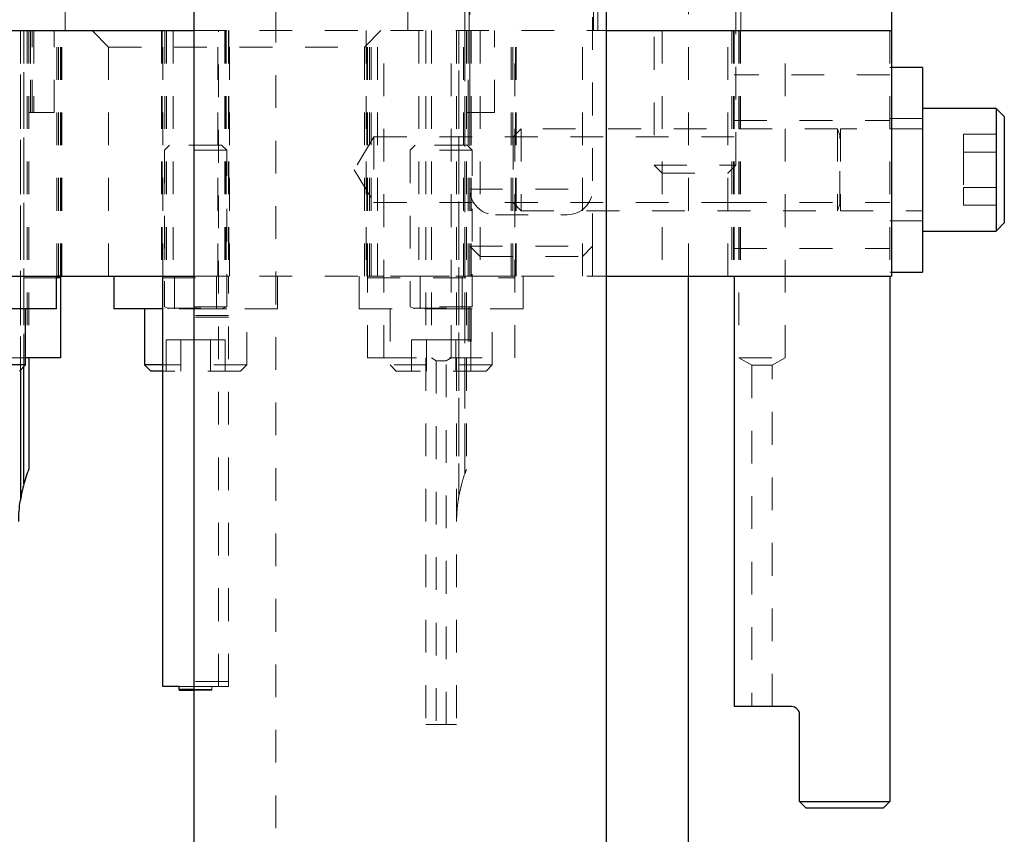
# Model space of a CAD drawing. Header units: inches. Extents: x 1880 to 2363, y -453 to -54.
# Tile 977 of 1056: x 2127.39 to 2130.4, y -280.27 to -277.78. Entities that reach past the tile are written whole.
import ezdxf

# ---------------------------------------------------------------- set-up
doc = ezdxf.new("R2010")
doc.units = ezdxf.units.IN
doc.header["$LTSCALE"] = 0.5
doc.header["$MEASUREMENT"] = 0
doc.linetypes.add('HIDDEN', pattern=[0.225, 0.15, -0.075])
for name, color, linetype in [('PAD-M-S', 135, 'Continuous'), ('PBU-M-S', 8, 'Continuous'), ('PUN-M-S', 8, 'Continuous'), ('SVF-M-S', 8, 'Continuous')]:
    doc.layers.add(name, color=color, linetype=linetype)

msp = doc.modelspace()

# ---------------------------------------------------------------- linework, layer by layer
at = {"layer": 'PAD-M-S', "linetype": 'Continuous', "lineweight": 25}
for p, q in [((2126.95381, -277.81436), (2127.92389, -277.81436)), ((2129.18373, -277.81436), (2130.05381, -277.81436)), ((2130.05381, -277.81436), (2130.05381, -278.56436)), ((2126.95381, -278.56436), (2127.92389, -278.56436)), ((2127.51631, -278.56486), (2127.50381, -278.56486)), ((2127.51631, -278.56986), (2127.50381, -278.56986)), ((2127.51631, -278.56486), (2127.51631, -278.56436)), ((2127.51631, -278.56486), (2127.51631, -278.56986)), ((2127.51631, -278.56986), (2127.51631, -278.81436)), ((2129.18373, -278.56436), (2130.05381, -278.56436)), ((2127.51631, -278.81436), (2127.40981, -278.81436))]:
    msp.add_line(p, q, dxfattribs=at)
at = {"layer": 'PAD-M-S', "linetype": 'HIDDEN', "lineweight": 18}
for p, q in [((2127.4144, -277.81436), (2127.4144, -278.81436)), ((2127.4144, -277.81436), (2127.4144, -278.81436)), ((2127.4194, -277.81436), (2127.4194, -278.81436)), ((2127.4974, -278.06436), (2127.4974, -277.81436)), ((2127.50535, -278.56436), (2127.50535, -277.81436)), ((2127.50535, -278.56436), (2127.50535, -277.81436)), ((2127.50977, -278.56436), (2127.50977, -277.81436)), ((2127.50977, -278.56436), (2127.50977, -277.81436)), ((2127.51631, -278.56436), (2127.51631, -277.81436)), ((2127.51825, -278.56436), (2127.51825, -277.81436)), ((2127.51825, -278.56436), (2127.51825, -277.81436)), ((2127.52019, -278.56436), (2127.52019, -277.81436)), ((2127.61318, -277.81436), (2127.66318, -277.86436)), ((2127.82493, -277.81436), (2127.82493, -278.56436)), ((2127.82687, -277.81436), (2127.82687, -278.56436)), ((2127.83535, -277.81436), (2127.83535, -278.56436)), ((2127.83976, -277.81436), (2127.83976, -278.56436)), ((2127.86081, -277.81436), (2127.86081, -278.56436)), ((2127.92389, -277.81436), (2129.18373, -277.81436)), ((2127.99681, -278.56436), (2127.99681, -277.81436)), ((2128.01785, -277.81436), (2128.01785, -278.56436)), ((2128.01881, -277.81436), (2128.01881, -278.56436)), ((2128.02227, -277.81436), (2128.02227, -278.56436)), ((2128.02881, -277.81436), (2128.02881, -278.56436)), ((2128.03075, -277.81436), (2128.03075, -278.56436)), ((2128.03269, -278.56436), (2128.03269, -277.81436)), ((2128.44443, -277.86436), (2128.49443, -277.81436)), ((2128.44993, -277.81436), (2128.44993, -278.56436)), ((2128.45187, -278.56436), (2128.45187, -277.81436)), ((2128.45381, -278.56436), (2128.45381, -277.81436)), ((2128.46035, -278.56436), (2128.46035, -277.81436)), ((2128.46476, -278.56436), (2128.46476, -277.81436)), ((2128.48381, -278.56436), (2128.48381, -277.81436)), ((2128.50381, -278.81436), (2128.50381, -277.81436)), ((2128.61081, -277.81436), (2128.61081, -278.56436)), ((2128.63177, -277.81436), (2128.63177, -278.81436)), ((2128.72585, -277.81436), (2128.72585, -278.81436)), ((2128.73285, -277.81436), (2128.73285, -278.81436)), ((2128.73285, -277.81436), (2128.73285, -278.81436)), ((2128.74681, -278.56436), (2128.74681, -277.81436)), ((2128.75085, -277.81436), (2128.75085, -278.81436)), ((2128.75085, -277.81436), (2128.75085, -278.81436)), ((2128.75585, -277.81436), (2128.75585, -278.81436)), ((2128.79756, -277.81436), (2128.79756, -278.56436)), ((2128.84135, -278.06436), (2128.84135, -277.81436)), ((2128.89285, -278.56436), (2128.89285, -277.81436)), ((2128.89285, -278.56436), (2128.89285, -277.81436)), ((2128.89727, -278.56436), (2128.89727, -277.81436)), ((2128.89727, -278.56436), (2128.89727, -277.81436)), ((2128.90381, -278.81436), (2128.90381, -277.81436)), ((2128.90575, -278.56436), (2128.90575, -277.81436)), ((2128.90575, -278.56436), (2128.90575, -277.81436)), ((2128.90769, -278.56436), (2128.90769, -277.81436)), ((2129.11006, -278.56436), (2129.11006, -277.81436)), ((2129.35331, -277.81436), (2129.35331, -278.56436)), ((2129.55431, -278.56436), (2129.55431, -277.81436)), ((2129.56598, -277.81436), (2129.56598, -278.56436)), ((2129.57133, -277.81436), (2129.57133, -278.56436)), ((2129.57133, -277.81436), (2129.57133, -278.56436)), ((2129.58874, -277.81436), (2129.58874, -278.56436)), ((2129.58874, -277.81436), (2129.58874, -278.56436)), ((2129.59284, -277.81436), (2129.59284, -278.56436)), ((2129.59284, -277.81436), (2129.59284, -278.56436)), ((2127.66318, -277.86436), (2128.44443, -277.86436)), ((2127.66318, -277.86436), (2127.66318, -278.56436)), ((2128.44443, -278.56436), (2128.44443, -277.86436)), ((2127.4194, -278.06436), (2127.4974, -278.06436)), ((2128.75585, -278.06436), (2128.84135, -278.06436)), ((2128.76085, -278.06436), (2128.76085, -278.81436)), ((2128.76085, -278.06436), (2128.76085, -278.81436)), ((2128.76585, -278.06436), (2128.76585, -278.81436)), ((2128.77085, -278.06436), (2128.77085, -278.81436)), ((2128.47348, -278.13886), (2128.41309, -278.23936)), ((2128.47348, -278.13886), (2128.47348, -278.33986)), ((2129.57348, -278.13886), (2128.47348, -278.13886)), ((2128.41309, -278.23936), (2128.47348, -278.33986)), ((2128.47348, -278.33986), (2129.57348, -278.33986)), ((2128.76631, -278.47311), (2128.76631, -278.56436)), ((2129.14131, -278.56436), (2129.14131, -278.47311)), ((2127.50381, -278.56486), (2127.00381, -278.56486)), ((2127.50381, -278.56986), (2127.00381, -278.56986)), ((2127.92389, -278.56436), (2129.18373, -278.56436)), ((2128.45381, -278.81436), (2128.45381, -278.56436)), ((2128.90381, -278.56486), (2128.45381, -278.56486)), ((2128.45381, -278.56986), (2128.90381, -278.56986)), ((2127.40981, -278.81436), (2127.09781, -278.81436)), ((2128.45381, -278.81436), (2128.50381, -278.81436)), ((2128.50381, -278.81436), (2128.90381, -278.81436))]:
    msp.add_line(p, q, dxfattribs=at)
at = {"layer": 'PBU-M-S', "linetype": 'HIDDEN', "lineweight": 18}
for p, q in [((2127.53036, -277.31436), (2127.53036, -277.81436)), ((2128.57726, -277.81436), (2128.57726, -277.31436)), ((2128.75081, -277.31436), (2128.75081, -277.81436)), ((2128.76381, -277.31436), (2128.76381, -277.81436)), ((2129.14381, -277.81436), (2129.14381, -277.31436)), ((2129.15681, -277.81436), (2129.15681, -277.31436)), ((2129.31331, -277.62436), (2129.31331, -277.81436)), ((2129.59431, -277.81436), (2129.59431, -277.62436)), ((2127.92389, -277.81436), (2129.18373, -277.81436))]:
    msp.add_line(p, q, dxfattribs=at)
at = {"layer": 'PBU-M-S', "linetype": 'Continuous', "lineweight": 25}
for p, q in [((2130.05381, -277.31436), (2130.05381, -277.81436)), ((2126.95381, -277.81436), (2127.92389, -277.81436)), ((2129.18373, -277.81436), (2130.05381, -277.81436))]:
    msp.add_line(p, q, dxfattribs=at)
at = {"layer": 'PUN-M-S', "linetype": 'HIDDEN', "lineweight": 18}
for p, q in [((2127.39381, -279.24841), (2127.39381, -277.81436)), ((2127.39381, -277.81436), (2127.39381, -278.85136)), ((2127.4044, -277.81436), (2127.4044, -279.19861)), ((2127.4044, -278.84077), (2127.4044, -277.81436)), ((2127.4244, -277.81436), (2127.4244, -278.06436)), ((2127.4244, -278.06436), (2127.4244, -277.81436)), ((2127.4294, -278.06436), (2127.4294, -277.81436)), ((2127.4344, -277.81436), (2127.4344, -278.06436)), ((2127.82881, -278.56436), (2127.82881, -277.81436)), ((2127.82881, -278.56436), (2127.82881, -277.81436)), ((2127.99881, -279.81786), (2127.99881, -277.81436)), ((2127.99881, -279.81786), (2127.99881, -277.81436)), ((2128.63177, -277.81436), (2128.63177, -279.93436)), ((2128.64881, -277.81436), (2128.64881, -278.81436)), ((2128.70881, -278.81436), (2128.70881, -277.81436)), ((2128.72585, -277.81436), (2128.72585, -279.93436)), ((2128.73285, -277.81436), (2128.73285, -279.23641)), ((2128.73285, -279.23641), (2128.73285, -277.81436)), ((2128.75085, -279.16859), (2128.75085, -277.81436)), ((2128.75085, -277.81436), (2128.75085, -279.16859)), ((2128.75585, -277.81436), (2128.75585, -279.15514)), ((2128.76085, -277.81436), (2128.76085, -278.06436)), ((2128.76085, -278.06436), (2128.76085, -277.81436)), ((2128.76585, -278.06436), (2128.76585, -277.81436)), ((2128.77085, -277.81436), (2128.77085, -278.06436)), ((2129.57348, -277.81436), (2129.57348, -278.56436)), ((2129.58817, -277.81436), (2129.58817, -278.81436)), ((2129.72879, -278.81436), (2129.72879, -277.81436)), ((2130.04848, -277.81436), (2130.04848, -278.56436)), ((2130.04848, -277.94886), (2129.57348, -277.94886)), ((2129.57348, -278.08936), (2130.04848, -278.08936)), ((2129.57348, -278.08936), (2130.04848, -278.08936)), ((2129.57348, -278.08936), (2130.04848, -278.08936)), ((2129.57348, -278.08936), (2130.04848, -278.08936)), ((2129.57348, -278.33936), (2130.04848, -278.33936)), ((2129.57348, -278.33936), (2130.04848, -278.33936)), ((2129.57348, -278.33936), (2130.04848, -278.33936)), ((2129.57348, -278.33936), (2130.04848, -278.33936)), ((2129.57348, -278.47986), (2130.04848, -278.47986)), ((2128.02881, -278.56486), (2127.82881, -278.56486)), ((2127.82881, -278.56986), (2128.02881, -278.56986)), ((2128.02881, -279.81786), (2128.02881, -278.56436)), ((2128.02881, -279.81786), (2128.02881, -278.56436)), ((2128.02881, -278.68486), (2127.82881, -278.68486)), ((2128.02881, -278.68986), (2127.82881, -278.68986)), ((2128.64881, -278.81436), (2128.66381, -278.82302)), ((2128.66381, -278.82302), (2128.69381, -278.82302)), ((2128.66381, -278.82302), (2128.66381, -279.93436)), ((2128.69381, -278.82302), (2128.70881, -278.81436)), ((2128.69381, -279.93436), (2128.69381, -278.82302)), ((2129.58817, -278.81436), (2129.72879, -278.81436)), ((2129.58817, -278.81436), (2129.62698, -278.83677)), ((2129.68998, -278.83677), (2129.72879, -278.81436)), ((2129.62698, -278.83677), (2129.68998, -278.83677)), ((2129.62698, -278.83677), (2129.62698, -279.87936)), ((2129.68998, -279.87936), (2129.68998, -278.83677)), ((2128.02881, -279.80286), (2127.82881, -279.80286)), ((2128.02881, -279.80286), (2127.82881, -279.80286)), ((2127.97881, -279.81786), (2127.87881, -279.81786)), ((2127.97881, -279.81786), (2127.87881, -279.81786)), ((2127.97881, -279.82867), (2127.87881, -279.82867)), ((2127.97881, -279.82867), (2127.87881, -279.82867)), ((2127.97881, -279.82674), (2127.92389, -279.82674)), ((2127.97881, -279.82674), (2127.92389, -279.82674)), ((2127.97881, -279.82876), (2127.92389, -279.82876)), ((2127.97881, -279.82876), (2127.92389, -279.82876)), ((2127.92389, -279.82879), (2127.97881, -279.82879)), ((2127.92389, -279.82879), (2127.97881, -279.82879)), ((2127.99881, -279.81786), (2127.97881, -279.81786)), ((2127.97881, -279.82674), (2127.97881, -279.81786)), ((2127.99881, -279.81786), (2127.97881, -279.81786)), ((2127.97881, -279.82674), (2127.97881, -279.81786)), ((2127.97881, -279.82674), (2127.97881, -279.82876)), ((2127.97881, -279.82674), (2127.97881, -279.82876)), ((2127.97881, -279.82876), (2127.97881, -279.82879)), ((2127.97881, -279.82876), (2127.97881, -279.82879)), ((2127.99881, -279.81786), (2128.02881, -279.81786)), ((2127.99881, -279.81786), (2128.02881, -279.81786)), ((2128.63177, -279.93436), (2128.72585, -279.93436))]:
    msp.add_line(p, q, dxfattribs=at)
at = {"layer": 'PUN-M-S', "linetype": 'Continuous', "lineweight": 25}
for p, q in [((2127.82881, -279.81786), (2127.82881, -278.56436)), ((2127.82881, -279.81786), (2127.82881, -278.56436)), ((2129.57348, -278.56436), (2129.57348, -279.87936)), ((2130.04848, -278.56436), (2130.04848, -280.16936)), ((2127.4194, -278.81436), (2127.4194, -279.15364)), ((2127.39381, -278.85136), (2127.39381, -279.24841)), ((2127.4044, -279.19861), (2127.4044, -278.84077)), ((2127.87881, -279.81786), (2127.82881, -279.81786)), ((2127.87881, -279.81786), (2127.82881, -279.81786)), ((2127.87881, -279.82674), (2127.87881, -279.81786)), ((2127.87881, -279.82674), (2127.87881, -279.81786)), ((2127.92389, -279.82674), (2127.87881, -279.82674)), ((2127.87881, -279.82876), (2127.87881, -279.82674)), ((2127.92389, -279.82674), (2127.87881, -279.82674)), ((2127.87881, -279.82876), (2127.87881, -279.82674)), ((2127.87881, -279.82879), (2127.87881, -279.82876)), ((2127.87881, -279.82879), (2127.87881, -279.82876)), ((2127.92389, -279.82876), (2127.87881, -279.82876)), ((2127.92389, -279.82876), (2127.87881, -279.82876)), ((2127.87881, -279.82879), (2127.92389, -279.82879)), ((2127.87881, -279.82879), (2127.92389, -279.82879)), ((2129.74848, -279.87936), (2129.57348, -279.87936)), ((2129.77348, -280.16936), (2129.77348, -279.90436)), ((2129.77348, -280.16936), (2130.04848, -280.16936)), ((2129.77348, -280.16936), (2129.79348, -280.18936)), ((2130.02848, -280.18936), (2130.04848, -280.16936)), ((2130.02848, -280.18936), (2129.79348, -280.18936))]:
    msp.add_line(p, q, dxfattribs=at)
at = {"layer": 'PUN-M-S', "linetype": 'HIDDEN', "lineweight": 18}
msp.add_arc((2129.16335, -279.31436), 0.4375, 160.53705, 169.7369, dxfattribs=at)
at = {"layer": 'PUN-M-S', "linetype": 'Continuous', "lineweight": 25}
for centre, radius, start, end in [((2127.82631, -279.31436), 0.4375, 164.65816, 171.32942), ((2129.74848, -279.90436), 0.025, 0, 90)]:
    msp.add_arc(centre, radius, start, end, dxfattribs=at)
for points, knots in [([(2127.4194, -279.15364), (2127.41937, -279.15371), (2127.4193, -279.15388), (2127.4187, -279.15541), (2127.41723, -279.15921), (2127.41257, -279.17171), (2127.40798, -279.18575), (2127.40487, -279.1969), (2127.4044, -279.19861)], [0, 0, 0, 0, 0.0392001, 0.0877497, 0.168094, 0.3389044, 0.8988488, 1, 1, 1, 1]), ([(2127.38881, -279.31436), (2127.38881, -279.31409), (2127.38881, -279.30618), (2127.38935, -279.28748), (2127.39129, -279.26574), (2127.39333, -279.25171), (2127.39381, -279.24841)], [0, 0, 0, 0, 0.0124988, 0.3593786, 0.8493807, 1, 1, 1, 1])]:
    msp.add_open_spline(points, degree=3, knots=knots, dxfattribs=at)
at = {"layer": 'PUN-M-S', "linetype": 'HIDDEN', "lineweight": 18}
for points, knots in [([(2128.75585, -279.15514), (2128.75584, -279.15517), (2128.75582, -279.15522), (2128.75562, -279.15574), (2128.75505, -279.15721), (2128.75339, -279.16153), (2128.75191, -279.16565), (2128.75085, -279.16859)], [0, 0, 0, 0, 0.0425668, 0.0955599, 0.184568, 0.4204107, 1, 1, 1, 1]), ([(2128.72585, -279.31436), (2128.72585, -279.31409), (2128.72586, -279.30534), (2128.72654, -279.28395), (2128.72913, -279.25819), (2128.73206, -279.24101), (2128.73285, -279.23641)], [0, 0, 0, 0, 0.0105464, 0.335859, 0.8220311, 1, 1, 1, 1])]:
    msp.add_open_spline(points, degree=3, knots=knots, dxfattribs=at)
at = {"layer": 'SVF-M-S', "linetype": 'HIDDEN', "lineweight": 18}
for p, q in [((2128.76631, -277.26613), (2128.76631, -278.47311)), ((2129.14131, -278.47311), (2129.14131, -277.26613)), ((2128.17389, -277.55058), (2128.17389, -282.62588)), ((2129.43373, -278.56436), (2129.43373, -277.55058)), ((2129.32881, -277.63367), (2129.32881, -278.22486)), ((2129.57881, -278.22486), (2129.57881, -277.63367)), ((2130.05381, -277.92686), (2130.04848, -277.92686)), ((2130.05381, -277.92686), (2130.04848, -277.92686)), ((2130.14848, -278.08311), (2130.04848, -278.08311)), ((2130.14848, -278.08311), (2130.04848, -278.08311)), ((2128.92298, -278.11436), (2128.89848, -278.13886)), ((2128.92298, -278.11436), (2128.89848, -278.13886)), ((2128.92298, -278.11436), (2128.92298, -278.36436)), ((2128.92298, -278.11436), (2128.92298, -278.36436)), ((2129.88917, -278.11436), (2128.92298, -278.11436)), ((2129.88917, -278.11436), (2128.92298, -278.11436)), ((2129.88917, -278.11436), (2129.88917, -278.36436)), ((2129.88917, -278.11436), (2129.88917, -278.36436)), ((2129.89656, -278.13466), (2129.88917, -278.11436)), ((2129.89656, -278.13466), (2129.88917, -278.11436)), ((2129.89808, -278.11436), (2129.89808, -278.36436)), ((2129.89808, -278.11436), (2129.89808, -278.36436)), ((2130.14848, -278.11436), (2129.89808, -278.11436)), ((2130.14848, -278.11436), (2129.89808, -278.11436)), ((2130.27348, -278.13111), (2130.27348, -278.18523)), ((2130.27348, -278.13111), (2130.39848, -278.13111)), ((2130.27348, -278.13111), (2130.27348, -278.18523)), ((2130.27348, -278.13111), (2130.39848, -278.13111)), ((2128.89848, -278.13886), (2128.89848, -278.33986)), ((2128.89848, -278.13886), (2128.89848, -278.33986)), ((2129.89656, -278.34406), (2129.89656, -278.13645)), ((2129.89656, -278.34406), (2129.89656, -278.13645)), ((2127.84931, -278.16436), (2127.83381, -278.17986)), ((2128.02381, -278.17986), (2127.83381, -278.17986)), ((2127.83381, -278.17986), (2127.83381, -278.65833)), ((2128.00831, -278.16436), (2127.84931, -278.16436)), ((2128.02381, -278.17986), (2128.00831, -278.16436)), ((2128.02381, -278.65833), (2128.02381, -278.17986)), ((2128.59931, -278.16436), (2128.58381, -278.17986)), ((2128.77381, -278.17986), (2128.58381, -278.17986)), ((2128.58381, -278.17986), (2128.58381, -278.65833)), ((2128.75831, -278.16436), (2128.59931, -278.16436)), ((2128.77381, -278.17986), (2128.75831, -278.16436)), ((2128.77381, -278.65833), (2128.77381, -278.17986)), ((2130.27348, -278.18523), (2130.27348, -278.29349)), ((2130.27348, -278.18523), (2130.39848, -278.18523)), ((2130.27348, -278.18523), (2130.27348, -278.29349)), ((2130.27348, -278.18523), (2130.39848, -278.18523)), ((2129.32881, -278.22486), (2129.57881, -278.22486)), ((2129.32881, -278.22486), (2129.35331, -278.24936)), ((2129.35331, -278.24936), (2129.55431, -278.24936)), ((2129.55431, -278.24936), (2129.57881, -278.22486)), ((2128.76631, -278.29886), (2129.13956, -278.29886)), ((2130.27348, -278.29349), (2130.27348, -278.34761)), ((2130.27348, -278.29349), (2130.39848, -278.29349)), ((2130.27348, -278.29349), (2130.27348, -278.34761)), ((2130.27348, -278.29349), (2130.39848, -278.29349)), ((2128.89848, -278.33986), (2128.92298, -278.36436)), ((2128.89848, -278.33986), (2128.92298, -278.36436)), ((2129.88917, -278.36436), (2129.89656, -278.34406)), ((2129.88917, -278.36436), (2129.89656, -278.34406)), ((2128.92298, -278.36436), (2129.88917, -278.36436)), ((2128.92298, -278.36436), (2129.88917, -278.36436)), ((2129.89808, -278.36436), (2130.14848, -278.36436)), ((2129.89808, -278.36436), (2130.14848, -278.36436)), ((2130.27348, -278.34761), (2130.39848, -278.34761)), ((2130.27348, -278.34761), (2130.39848, -278.34761)), ((2128.84431, -278.37686), (2129.06331, -278.37686)), ((2130.04848, -278.39561), (2130.14848, -278.39561)), ((2130.04848, -278.39561), (2130.14848, -278.39561)), ((2128.76631, -278.47311), (2129.14131, -278.47311)), ((2128.76631, -278.47311), (2128.79756, -278.50436)), ((2129.11006, -278.50436), (2129.14131, -278.47311)), ((2128.79756, -278.50436), (2129.11006, -278.50436)), ((2130.04848, -278.55186), (2130.05381, -278.55186)), ((2130.04848, -278.55186), (2130.05381, -278.55186)), ((2127.86483, -278.56436), (2127.86483, -278.66436)), ((2127.99278, -278.66436), (2127.99278, -278.56436)), ((2128.17881, -278.66436), (2128.17881, -278.56436)), ((2128.42881, -278.56436), (2128.42881, -278.66436)), ((2128.61483, -278.56436), (2128.61483, -278.66436)), ((2128.74278, -278.66436), (2128.74278, -278.56436)), ((2128.92881, -278.66436), (2128.92881, -278.56436)), ((2128.17881, -278.66436), (2127.82881, -278.66436)), ((2128.02381, -278.65833), (2127.83381, -278.65833)), ((2127.83381, -278.65833), (2127.84511, -278.66244)), ((2128.02381, -278.66397), (2127.83381, -278.66397)), ((2127.83381, -278.66397), (2127.83381, -278.66436)), ((2127.84511, -278.66244), (2128.0125, -278.66244)), ((2128.0125, -278.66244), (2128.02381, -278.65833)), ((2128.02381, -278.66436), (2128.02381, -278.66397)), ((2128.08481, -278.83536), (2128.08481, -278.66436)), ((2128.92881, -278.66436), (2128.42881, -278.66436)), ((2128.52281, -278.66436), (2128.52281, -278.83536)), ((2128.77381, -278.65833), (2128.58381, -278.65833)), ((2128.58381, -278.65833), (2128.59511, -278.66244)), ((2128.77381, -278.66397), (2128.58381, -278.66397)), ((2128.58381, -278.66397), (2128.58381, -278.66436)), ((2128.59511, -278.66244), (2128.7625, -278.66244)), ((2128.7625, -278.66244), (2128.77381, -278.65833)), ((2128.77381, -278.66436), (2128.77381, -278.66397)), ((2128.83481, -278.83536), (2128.83481, -278.66436)), ((2127.8837, -278.75936), (2127.8386, -278.75936)), ((2127.8386, -278.75936), (2127.8386, -278.85436)), ((2127.8837, -278.75936), (2127.8837, -278.85436)), ((2127.97391, -278.75936), (2127.8837, -278.75936)), ((2127.97391, -278.75936), (2127.97391, -278.85436)), ((2128.01902, -278.75936), (2127.97391, -278.75936)), ((2128.01902, -278.75936), (2128.01902, -278.85436)), ((2128.6337, -278.75936), (2128.5886, -278.75936)), ((2128.5886, -278.75936), (2128.5886, -278.85436)), ((2128.6337, -278.75936), (2128.6337, -278.85436)), ((2128.72391, -278.75936), (2128.6337, -278.75936)), ((2128.72391, -278.75936), (2128.72391, -278.85436)), ((2128.76902, -278.75936), (2128.72391, -278.75936)), ((2128.76902, -278.75936), (2128.76902, -278.85436)), ((2128.08481, -278.83536), (2127.82881, -278.83536)), ((2128.06581, -278.85436), (2127.82881, -278.85436)), ((2128.06581, -278.85436), (2128.08481, -278.83536)), ((2128.83481, -278.83536), (2128.52281, -278.83536)), ((2128.52281, -278.83536), (2128.54181, -278.85436)), ((2128.81581, -278.85436), (2128.54181, -278.85436)), ((2128.81581, -278.85436), (2128.83481, -278.83536))]:
    msp.add_line(p, q, dxfattribs=at)
at = {"layer": 'SVF-M-S', "linetype": 'Continuous', "lineweight": 25}
for p, q in [((2127.92389, -277.55058), (2127.92389, -282.62588)), ((2129.18373, -282.62588), (2129.18373, -277.55058)), ((2130.14848, -277.92686), (2130.05381, -277.92686)), ((2130.14848, -277.92686), (2130.05381, -277.92686)), ((2130.14848, -277.92686), (2130.14848, -278.55186)), ((2130.14848, -277.92686), (2130.14848, -278.55186)), ((2130.37348, -278.05186), (2130.14848, -278.05186)), ((2130.37348, -278.05186), (2130.14848, -278.05186)), ((2130.39848, -278.07686), (2130.37348, -278.05186)), ((2130.39848, -278.07686), (2130.37348, -278.05186)), ((2130.37348, -278.05186), (2130.37348, -278.42686)), ((2130.37348, -278.05186), (2130.37348, -278.42686)), ((2130.39848, -278.07686), (2130.39848, -278.40186)), ((2130.39848, -278.07686), (2130.39848, -278.40186)), ((2130.37348, -278.42686), (2130.39848, -278.40186)), ((2130.37348, -278.42686), (2130.39848, -278.40186)), ((2130.14848, -278.42686), (2130.37348, -278.42686)), ((2130.14848, -278.42686), (2130.37348, -278.42686)), ((2130.05381, -278.55186), (2130.14848, -278.55186)), ((2130.05381, -278.55186), (2130.14848, -278.55186)), ((2127.50381, -278.66436), (2127.50381, -278.56436)), ((2127.67881, -278.56436), (2127.67881, -278.66436)), ((2129.43373, -282.62588), (2129.43373, -278.56436)), ((2127.50381, -278.66436), (2127.00381, -278.66436)), ((2127.40981, -278.83536), (2127.40981, -278.66436)), ((2127.82881, -278.66436), (2127.67881, -278.66436)), ((2127.77281, -278.66436), (2127.77281, -278.83536)), ((2127.40981, -278.83536), (2127.09781, -278.83536)), ((2127.39081, -278.85436), (2127.40981, -278.83536)), ((2127.77281, -278.83536), (2127.79181, -278.85436)), ((2127.82881, -278.83536), (2127.77281, -278.83536)), ((2127.82881, -278.85436), (2127.79181, -278.85436))]:
    msp.add_line(p, q, dxfattribs=at)
at = {"layer": 'SVF-M-S', "linetype": 'HIDDEN', "lineweight": 18}
for centre, radius, start, end in [((2129.8973, -278.1344), 0.000787, 200, 0), ((2129.8973, -278.1344), 0.000787, 200, 0), ((2128.84431, -278.29886), 0.078, 180, 270), ((2129.06331, -278.29886), 0.078, 270, 0), ((2129.8973, -278.34433), 0.000787, 0, 160), ((2129.8973, -278.34433), 0.000787, 0, 160), ((2127.84484, -278.66318), 0.000787, 270, 70), ((2128.01277, -278.66318), 0.000787, 110, 270), ((2128.59484, -278.66318), 0.000787, 270, 70), ((2128.76277, -278.66318), 0.000787, 110, 270)]:
    msp.add_arc(centre, radius, start, end, dxfattribs=at)

doc.saveas('drawing.dxf')
